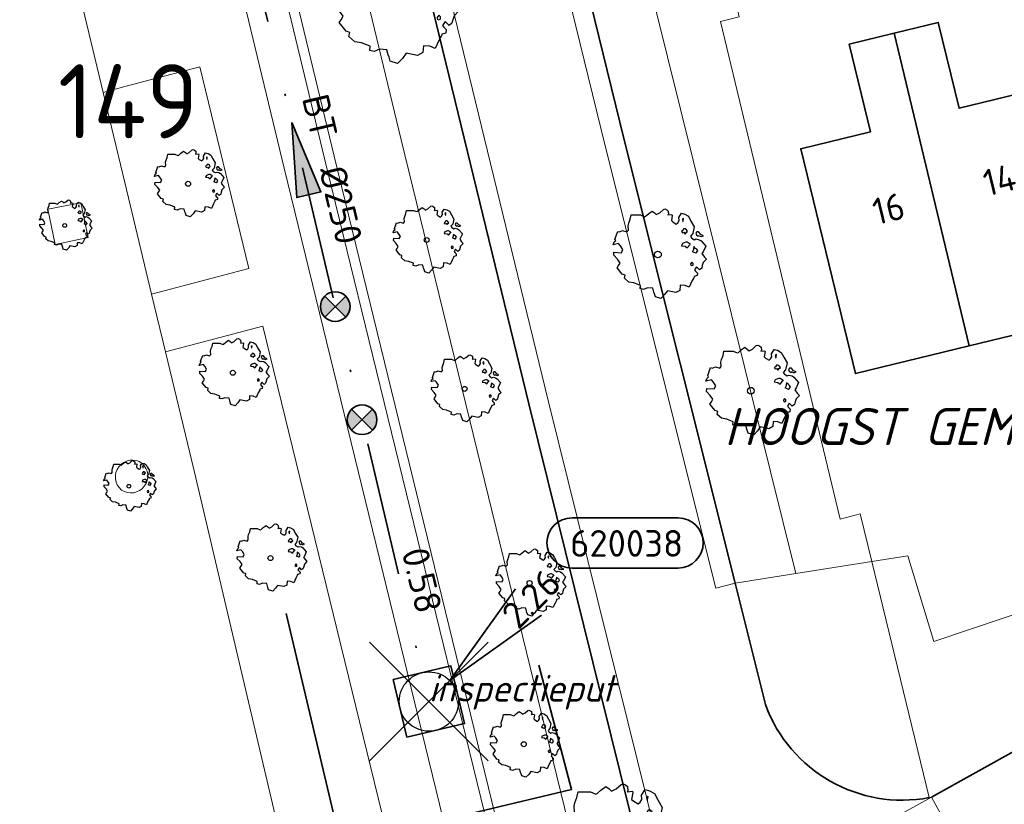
# Model space of a CAD drawing. Header units: metres. Extents: x 152391 to 157968, y 462336 to 467280.
# Tile 675 of 736: x 156995 to 157044, y 464391 to 464431. Entities that reach past the tile are written whole.
import ezdxf
from ezdxf.enums import TextEntityAlignment as Align

# ---------------------------------------------------------------- set-up
doc = ezdxf.new("R2010")
doc.units = ezdxf.units.M
doc.header["$LTSCALE"] = 0.75
doc.header["$PDMODE"] = 3
doc.header["$PDSIZE"] = 3
doc.linetypes.add('RI-VWA_BETON', pattern=[19, 9, -5, 0, -5])
doc.layers.get('0').update_dxf_attribs({"lineweight": 25})
doc.layers.get('defpoints').update_dxf_attribs({"lineweight": 25})
for name, color, linetype, lineweight in [('B-GV-GR-BOOM-S', 252, 'Continuous', 25), ('B-WE-GK-BESCHOEIING-G', 251, 'GK-BESCHOEIING', 35), ('B-WE-GR-BEPLANTING_CULTUUR_BODEMBEDEKKER-GV', 251, 'Continuous', 18), ('B-WE-GR-GROENVOORZIENING-GV', 251, 'Continuous', 18), ('B-WE-OG-BEBOUWING-GV', 6, 'Continuous', 35), ('B-WE-OG-BEBOUWING-T18', 1, 'Continuous', 18), ('B-WE-OG-TERREIN_CULTUURSCHEIDING-GV', 251, 'Continuous', 18), ('B-WE-OG-WATER_SLOOT-GV', 251, 'Continuous', 18), ('B-WE-VH-VERHARDING_ASFALT-GV', 251, 'Continuous', 18), ('B-WE-VH-VERHARDING_TEGEL-GV', 251, 'Continuous', 18), ('N-OI-RI-T50', 130, 'Continuous', 50), ('N-OI-RI-VWA_PUTNUMMER-S @ 0.75', 36, 'Continuous', 35), ('N-OI-RI-VWA_RIOOLPUT_INSPECTIEPUT-S', 36, 'Continuous', 35), ('N-OI-RI-VWA_STROOMRICHTING-S @ 0.75', 36, 'Continuous', 35), ('N-OI-RI-VWA_TRANSPORTLEIDING_BETON_250-G', 36, 'RI-VWA_BETON', 35), ('N-OI-WH-T25', 2, 'Continuous', 25), ('N-RO-KG-GRENS_WERK-G', 7, 'XX-WERKGRENS', 35)]:
    doc.layers.add(name, color=color, linetype=linetype, lineweight=lineweight)
doc.layers.add('inspectieput', color=7, linetype='Continuous', plot=False)
doc.layers.add('N-OI-RI-VRIJVERVAL_HULPSTUK-S', color=210, linetype='Continuous', lineweight=35, plot=False)
doc.styles.add('NLCS-ISO', font='isocpeur.ttf')
doc.styles.add('NLCS-ISO-M500-T18_CURSIEF', font='NLCS-ISO.ttf', dxfattribs={"oblique": 15, "height": 0.9})
doc.styles.add('NLCS-ISO-M750-T18', font='NLCS-ISO.ttf', dxfattribs={"height": 1.35})
doc.styles.add('NLCS-ISO-M750-T18_CURSIEF', font='NLCS-ISO.ttf', dxfattribs={"oblique": 15, "height": 1.35})
doc.styles.add('NLCS-ISO-M750-T50', font='NLCS-ISO.ttf', dxfattribs={"height": 3.75})
doc.linetypes.add('GK-BESCHOEIING', pattern='A,30,-5,[1,NLCS.SHX,S=1,R=0,X=0,Y=0],-5', length=40)
doc.linetypes.add('XX-WERKGRENS', pattern='A,0,[137,NLCS.SHX,S=0.1,R=0,X=-1.1,Y=-1.35],-6', length=6)

# ---------------------------------------------------------------- blocks, each defined once
blk = doc.blocks.new('B-SRI-PUT_VWA-SO')
at = {"flags": 128}
blk.add_lwpolyline([(-2, 2), (2, 2), (2, -2), (-2, -2)], close=True, dxfattribs=at)
at = {"lineweight": -3, "flags": 128}
blk.add_lwpolyline([(2, -2), (2, 2), (-2, 2), (-2, -2)], close=True, dxfattribs=at)
at = {"lineweight": -3}
blk.add_circle((0, 0), 2, dxfattribs=at)
blk = doc.blocks.new('*U178')
for q in [(5.834, 7.601), (7.601, 5.834)]:
    blk.add_line((1.414, 1.414), q)
blk.add_lwpolyline([(16.81, 12.391), (9.652, 12.391, 1), (9.652, 9.007), (16.81, 9.007, 1)], format="xyb", close=True)
at = {"ltscale": 0.1, "style": 'NLCS-ISO'}
blk.add_attdef('PUTHGT', text='', height=1.8, rotation=45, dxfattribs=at).set_placement((5.388, 5.428), align=Align.MIDDLE_LEFT)
blk.add_attdef('PUTNR', text='', height=1.8, dxfattribs=at).set_placement((13.333, 10.667), align=Align.MIDDLE_CENTER)
blk = doc.blocks.new('*U29')
at = {"ltscale": 0.1}
blk.add_hatch(color=256, dxfattribs=at).paths.add_polyline_path([(-2.5, 0), (2.5, -0.833), (2.5, 0.833)])
at = {"ltscale": 0.1, "flags": 128}
blk.add_lwpolyline([(-2.5, 0), (2.5, -0.833), (2.5, 0.833)], close=True, dxfattribs=at)
at = {"ltscale": 0.1, "style": 'NLCS-ISO'}
for tag, p in [('MAT', (-1, 0.5)), ('BOBL', (-28.289, 0))]:
    blk.add_attdef(tag, text='', height=1.8, dxfattribs=at).set_placement(p, align=Align.BOTTOM_RIGHT)
for tag, p in [('DIA', (1, 0.5)), ('BOBR', (27.343, -0.011))]:
    blk.add_attdef(tag, text='', height=1.8, dxfattribs=at).set_placement(p, align=Align.BOTTOM_LEFT)
at = {"layer": 'defpoints', "ltscale": 0.1, "style": 'NLCS-ISO', "flags": 1}
blk.add_attdef('JVA', text='', height=1.8, dxfattribs=at).set_placement((0, -1), align=Align.TOP_CENTER)
blk = doc.blocks.new('SRI-HULP')
h = blk.add_hatch(color=256)
h.dxf.hatch_style = 1
h.paths.add_polyline_path([(-0.707, 0.707, 0.198912), (-1, 0, 0.198912), (-0.707, -0.707), (0, 0)])
h = blk.add_hatch(color=256)
h.dxf.hatch_style = 1
h.paths.add_polyline_path([(1, 0, 0.198912), (0.707, 0.707), (0, 0), (0.707, -0.707, 0.198912)])
for p, q in [((-0.707, 0.707), (0.707, -0.707)), ((-0.707, -0.707), (0.707, 0.707))]:
    blk.add_line(p, q)
blk.add_circle((0, 0), 1)
blk = doc.blocks.new('ACMAP_ANN_TEMPLATE_type knoop')
at = {"layer": 'defpoints', "style": 'NLCS-ISO-M750-T18_CURSIEF', "oblique": 15}
blk.add_attdef('type_knoop', (0, 0), '', height=1.35, dxfattribs=at)
blk = doc.blocks.new('SGR-BOOM_21_30')
at = {"linetype": 'Continuous'}
for p, q in [((-1.051, 1.335), (-1.016, 1.499)), ((-1.016, 1.499), (-0.668, 1.499)), ((-0.668, 1.499), (-0.516, 1.433)), ((-0.47, 1.45), (-0.365, 1.548)), ((-0.365, 1.548), (-0.226, 1.647)), ((-0.226, 1.647), (-0.133, 1.581)), ((-0.133, 1.581), (-0.063, 1.515)), ((-0.063, 1.515), (0.065, 1.581)), ((0.065, 1.581), (0.205, 1.712)), ((0.205, 1.712), (0.263, 1.729)), ((0.263, 1.729), (0.333, 1.696)), ((0.333, 1.696), (0.391, 1.647)), ((0.402, 1.532), (0.379, 1.499)), ((0.379, 1.499), (0.53, 1.515)), ((0.391, 1.647), (0.402, 1.532)), ((0.53, 1.515), (0.542, 1.483)), ((0.786, 1.4), (0.891, 1.565)), ((0.891, 1.565), (1.019, 1.532)), ((1.019, 1.532), (1.158, 1.45)), ((-1.133, 1.088), (-1.109, 1.187)), ((-1.121, 0.924), (-1.133, 1.088)), ((-1.109, 1.187), (-1.051, 1.335)), ((-0.516, 1.433), (-0.47, 1.45)), ((0.542, 1.483), (0.507, 1.285)), ((0.507, 1.285), (0.565, 1.236)), ((0.565, 1.236), (0.693, 1.154)), ((0.693, 1.154), (0.751, 1.203)), ((0.751, 1.203), (0.798, 1.285)), ((0.798, 1.285), (0.786, 1.4)), ((0.972, 1.368), (0.926, 1.335)), ((0.926, 1.335), (0.949, 1.253)), ((0.949, 1.253), (0.961, 1.236)), ((0.961, 1.269), (0.972, 1.368)), ((1.158, 1.45), (1.251, 1.269)), ((1.251, 1.269), (1.379, 1.055)), ((1.379, 1.055), (1.321, 0.793)), ((-1.656, 0.48), (-1.598, 0.53)), ((-1.633, 0.579), (-1.528, 0.875)), ((-1.598, 0.53), (-1.633, 0.579)), ((-1.528, 0.875), (-1.458, 0.858)), ((-1.458, 0.858), (-1.342, 0.908)), ((-1.342, 0.908), (-1.179, 0.858)), ((-1.179, 0.858), (-1.121, 0.924)), ((0.937, 0.908), (0.891, 0.875)), ((0.891, 0.875), (0.926, 0.825)), ((0.926, 0.825), (0.984, 0.842)), ((0.972, 0.973), (0.937, 0.908)), ((1.03, 0.973), (0.972, 0.973)), ((0.984, 0.842), (1.03, 0.776)), ((1.077, 0.94), (1.03, 0.973)), ((1.03, 0.776), (1.077, 0.842)), ((1.124, 0.875), (1.077, 0.94)), ((1.077, 0.842), (1.124, 0.875)), ((1.321, 0.793), (1.228, 0.694)), ((1.228, 0.694), (1.275, 0.628)), ((1.275, 0.628), (1.379, 0.563)), ((1.379, 0.563), (1.438, 0.595)), ((1.472, 0.858), (1.438, 0.809)), ((1.438, 0.809), (1.461, 0.743)), ((1.438, 0.595), (1.565, 0.563)), ((1.461, 0.743), (1.531, 0.694)), ((1.542, 0.858), (1.472, 0.858)), ((1.531, 0.727), (1.635, 0.678)), ((1.531, 0.694), (1.542, 0.727)), ((1.624, 0.76), (1.542, 0.858)), ((1.565, 0.563), (1.635, 0.513)), ((1.728, 0.71), (1.624, 0.76)), ((1.635, 0.678), (1.728, 0.71)), ((1.635, 0.513), (1.81, 0.316)), ((-1.703, 0.365), (-1.656, 0.48)), ((-1.493, 0.415), (-1.703, 0.365)), ((-1.679, -0.029), (-1.668, 0.086)), ((-1.668, 0.086), (-1.389, 0.07)), ((-1.423, 0.333), (-1.493, 0.415)), ((-1.33, 0.185), (-1.423, 0.333)), ((-1.389, 0.07), (-1.33, 0.185)), ((0.926, 0.415), (0.891, 0.333)), ((0.891, 0.333), (1.03, 0.316)), ((1.054, 0.464), (0.926, 0.415)), ((1.03, 0.316), (1.112, 0.251)), ((1.112, 0.464), (1.054, 0.464)), ((1.217, 0.398), (1.112, 0.464)), ((1.112, 0.251), (1.205, 0.365)), ((1.205, 0.365), (1.24, 0.415)), ((1.344, 0.185), (1.31, 0.103)), ((1.434, 0.049), (1.31, 0.103)), ((1.356, 0.3), (1.344, 0.234)), ((1.344, 0.234), (1.344, 0.185)), ((1.426, 0.234), (1.356, 0.3)), ((1.472, 0.201), (1.426, 0.234)), ((1.434, 0.049), (1.507, 0.136)), ((1.507, 0.136), (1.472, 0.201)), ((1.717, 0.103), (1.67, 0.037)), ((1.67, 0.037), (1.763, -0.094)), ((1.81, 0.316), (1.717, 0.103)), ((-1.54, -0.177), (-1.679, -0.029)), ((-1.551, -0.505), (-1.493, -0.423)), ((-1.435, -0.324), (-1.54, -0.177)), ((-1.493, -0.423), (-1.435, -0.324)), ((1.286, -0.292), (1.24, -0.357)), ((1.24, -0.357), (1.251, -0.423)), ((1.263, -0.423), (1.333, -0.407)), ((1.333, -0.341), (1.286, -0.292)), ((1.333, -0.407), (1.333, -0.341)), ((1.461, -0.472), (1.391, -0.587)), ((1.577, -0.587), (1.461, -0.472)), ((1.682, -0.423), (1.658, -0.522)), ((1.717, -0.308), (1.682, -0.423)), ((1.845, -0.177), (1.717, -0.308)), ((1.763, -0.094), (1.845, -0.177)), ((-1.354, -0.752), (-1.551, -0.505)), ((-1.249, -0.784), (-1.354, -0.752)), ((-1.272, -0.899), (-1.249, -0.784)), ((-1.109, -1.047), (-1.272, -0.899)), ((1.356, -0.883), (1.286, -1.014)), ((1.368, -0.834), (1.356, -0.883)), ((1.484, -0.801), (1.368, -0.834)), ((1.391, -0.587), (1.426, -0.637)), ((1.426, -0.637), (1.496, -0.702)), ((1.496, -0.702), (1.484, -0.801)), ((1.658, -0.522), (1.577, -0.587)), ((-0.912, -1.08), (-1.109, -1.047)), ((-0.668, -1.179), (-0.912, -1.08)), ((-0.679, -1.294), (-0.668, -1.179)), ((-0.551, -1.326), (-0.679, -1.294)), ((-0.4, -1.261), (-0.551, -1.326)), ((-0.191, -1.277), (-0.4, -1.261)), ((-0.156, -1.425), (-0.191, -1.277)), ((-0.133, -1.491), (-0.156, -1.425)), ((-0.098, -1.606), (-0.133, -1.491)), ((0.356, -1.376), (0.251, -1.524)), ((0.682, -1.441), (0.356, -1.376)), ((0.833, -1.359), (0.682, -1.441)), ((0.844, -1.162), (0.833, -1.359)), ((1.03, -1.179), (0.844, -1.162)), ((1.182, -1.244), (1.03, -1.179)), ((1.286, -1.014), (1.182, -1.244)), ((0.112, -1.671), (-0.098, -1.606)), ((0.251, -1.524), (0.112, -1.671))]:
    blk.add_line(p, q, dxfattribs=at)
blk.add_circle((0, 0), 0.126, dxfattribs=at)
blk = doc.blocks.new('SGR-BOOM_31_50')
at = {"linetype": 'Continuous'}
for p, q in [((-1.402, 1.78), (-1.355, 1.999)), ((-1.355, 1.999), (-0.89, 1.999)), ((-0.89, 1.999), (-0.688, 1.911)), ((-0.626, 1.933), (-0.487, 2.064)), ((-0.487, 2.064), (-0.301, 2.196)), ((-0.301, 2.196), (-0.177, 2.108)), ((-0.177, 2.108), (-0.084, 2.02)), ((-0.084, 2.02), (0.087, 2.108)), ((0.087, 2.108), (0.273, 2.283)), ((0.273, 2.283), (0.351, 2.305)), ((0.351, 2.305), (0.444, 2.261)), ((0.444, 2.261), (0.521, 2.196)), ((0.537, 2.042), (0.506, 1.999)), ((0.506, 1.999), (0.707, 2.02)), ((0.521, 2.196), (0.537, 2.042)), ((0.707, 2.02), (0.723, 1.977)), ((1.048, 1.867), (1.188, 2.086)), ((1.188, 2.086), (1.358, 2.042)), ((1.358, 2.042), (1.545, 1.933)), ((-1.51, 1.451), (-1.479, 1.582)), ((-1.479, 1.582), (-1.402, 1.78)), ((-0.688, 1.911), (-0.626, 1.933)), ((0.723, 1.977), (0.676, 1.714)), ((0.676, 1.714), (0.754, 1.648)), ((0.754, 1.648), (0.924, 1.539)), ((0.924, 1.539), (1.002, 1.604)), ((1.002, 1.604), (1.064, 1.714)), ((1.064, 1.714), (1.048, 1.867)), ((1.296, 1.823), (1.234, 1.78)), ((1.234, 1.78), (1.265, 1.67)), ((1.265, 1.67), (1.281, 1.648)), ((1.281, 1.692), (1.296, 1.823)), ((1.545, 1.933), (1.669, 1.692)), ((1.669, 1.692), (1.839, 1.407)), ((-2.177, 0.772), (-2.038, 1.166)), ((-2.038, 1.166), (-1.944, 1.144)), ((-1.944, 1.144), (-1.789, 1.21)), ((-1.789, 1.21), (-1.572, 1.144)), ((-1.572, 1.144), (-1.495, 1.232)), ((-1.495, 1.232), (-1.51, 1.451)), ((1.25, 1.21), (1.188, 1.166)), ((1.188, 1.166), (1.234, 1.101)), ((1.234, 1.101), (1.312, 1.122)), ((1.296, 1.298), (1.25, 1.21)), ((1.374, 1.298), (1.296, 1.298)), ((1.312, 1.122), (1.374, 1.035)), ((1.436, 1.254), (1.374, 1.298)), ((1.374, 1.035), (1.436, 1.122)), ((1.498, 1.166), (1.436, 1.254)), ((1.436, 1.122), (1.498, 1.166)), ((1.762, 1.057), (1.638, 0.925)), ((1.839, 1.407), (1.762, 1.057)), ((1.963, 1.144), (1.917, 1.079)), ((1.917, 1.079), (1.948, 0.991)), ((2.056, 1.144), (1.963, 1.144)), ((2.165, 1.013), (2.056, 1.144)), ((2.304, 0.947), (2.165, 1.013)), ((-2.27, 0.487), (-2.208, 0.641)), ((-1.991, 0.553), (-2.27, 0.487)), ((-2.208, 0.641), (-2.131, 0.706)), ((-2.131, 0.706), (-2.177, 0.772)), ((-1.898, 0.444), (-1.991, 0.553)), ((1.234, 0.553), (1.188, 0.444)), ((1.405, 0.619), (1.234, 0.553)), ((1.483, 0.619), (1.405, 0.619)), ((1.622, 0.531), (1.483, 0.619)), ((1.607, 0.487), (1.653, 0.553)), ((1.638, 0.925), (1.7, 0.838)), ((1.7, 0.838), (1.839, 0.75)), ((1.839, 0.75), (1.917, 0.794)), ((1.917, 0.794), (2.087, 0.75)), ((1.948, 0.991), (2.041, 0.925)), ((2.041, 0.969), (2.18, 0.903)), ((2.041, 0.925), (2.056, 0.969)), ((2.087, 0.75), (2.18, 0.684)), ((2.18, 0.903), (2.304, 0.947)), ((2.18, 0.684), (2.413, 0.422)), ((-2.239, -0.038), (-2.224, 0.115)), ((-2.224, 0.115), (-1.851, 0.093)), ((-1.774, 0.246), (-1.898, 0.444)), ((-1.851, 0.093), (-1.774, 0.246)), ((1.188, 0.444), (1.374, 0.422)), ((1.374, 0.422), (1.483, 0.334)), ((1.483, 0.334), (1.607, 0.487)), ((1.793, 0.246), (1.746, 0.137)), ((1.911, 0.065), (1.746, 0.137)), ((1.808, 0.4), (1.793, 0.312)), ((1.793, 0.312), (1.793, 0.246)), ((1.901, 0.312), (1.808, 0.4)), ((1.963, 0.268), (1.901, 0.312)), ((1.911, 0.065), (2.01, 0.181)), ((2.01, 0.181), (1.963, 0.268)), ((2.289, 0.137), (2.227, 0.049)), ((2.227, 0.049), (2.351, -0.126)), ((2.413, 0.422), (2.289, 0.137)), ((-2.053, -0.235), (-2.239, -0.038)), ((-1.913, -0.433), (-2.053, -0.235)), ((-1.991, -0.564), (-1.913, -0.433)), ((1.715, -0.389), (1.653, -0.476)), ((1.653, -0.476), (1.669, -0.564)), ((1.777, -0.454), (1.715, -0.389)), ((1.777, -0.542), (1.777, -0.454)), ((2.289, -0.411), (2.242, -0.564)), ((2.459, -0.235), (2.289, -0.411)), ((2.351, -0.126), (2.459, -0.235)), ((-2.069, -0.673), (-1.991, -0.564)), ((-1.805, -1.002), (-2.069, -0.673)), ((1.684, -0.564), (1.777, -0.542)), ((1.948, -0.63), (1.855, -0.783)), ((1.855, -0.783), (1.901, -0.849)), ((1.901, -0.849), (1.994, -0.936)), ((2.103, -0.783), (1.948, -0.63)), ((1.994, -0.936), (1.979, -1.068)), ((2.211, -0.695), (2.103, -0.783)), ((2.242, -0.564), (2.211, -0.695)), ((-1.665, -1.046), (-1.805, -1.002)), ((-1.696, -1.199), (-1.665, -1.046)), ((-1.479, -1.396), (-1.696, -1.199)), ((-1.216, -1.44), (-1.479, -1.396)), ((-0.89, -1.571), (-1.216, -1.44)), ((1.715, -1.352), (1.576, -1.659)), ((1.808, -1.177), (1.715, -1.352)), ((1.824, -1.112), (1.808, -1.177)), ((1.979, -1.068), (1.824, -1.112)), ((-0.906, -1.725), (-0.89, -1.571)), ((-0.735, -1.769), (-0.906, -1.725)), ((-0.533, -1.681), (-0.735, -1.769)), ((-0.254, -1.703), (-0.533, -1.681)), ((-0.208, -1.9), (-0.254, -1.703)), ((-0.177, -1.988), (-0.208, -1.9)), ((-0.13, -2.141), (-0.177, -1.988)), ((0.475, -1.834), (0.335, -2.031)), ((0.909, -1.922), (0.475, -1.834)), ((1.11, -1.812), (0.909, -1.922)), ((1.126, -1.55), (1.11, -1.812)), ((1.374, -1.571), (1.126, -1.55)), ((1.576, -1.659), (1.374, -1.571)), ((0.149, -2.229), (-0.13, -2.141)), ((0.335, -2.031), (0.149, -2.229))]:
    blk.add_line(p, q, dxfattribs=at)
blk.add_circle((0, 0), 0.169, dxfattribs=at)
blk = doc.blocks.new('SGR-BOOM_50_100')
at = {"linetype": 'Continuous'}
for p, q in [((0.116, 2.811), (0.364, 3.044)), ((0.364, 3.044), (0.467, 3.074)), ((0.467, 3.074), (0.591, 3.015)), ((0.591, 3.015), (0.695, 2.928)), ((-1.869, 2.373), (-1.807, 2.665)), ((-1.807, 2.665), (-1.187, 2.665)), ((-1.187, 2.665), (-0.918, 2.548)), ((-0.918, 2.548), (-0.835, 2.577)), ((-0.835, 2.577), (-0.649, 2.752)), ((-0.649, 2.752), (-0.401, 2.928)), ((-0.401, 2.928), (-0.236, 2.811)), ((-0.236, 2.811), (-0.112, 2.694)), ((-0.112, 2.694), (0.116, 2.811)), ((0.715, 2.723), (0.674, 2.665)), ((0.674, 2.665), (0.943, 2.694)), ((0.695, 2.928), (0.715, 2.723)), ((0.964, 2.636), (0.902, 2.285)), ((0.943, 2.694), (0.964, 2.636)), ((1.398, 2.49), (1.584, 2.782)), ((1.584, 2.782), (1.811, 2.723)), ((1.811, 2.723), (2.059, 2.577)), ((2.059, 2.577), (2.225, 2.256)), ((-2.014, 1.935), (-1.972, 2.11)), ((-1.972, 2.11), (-1.869, 2.373)), ((0.902, 2.285), (1.005, 2.198)), ((1.005, 2.198), (1.232, 2.052)), ((1.232, 2.052), (1.336, 2.139)), ((1.336, 2.139), (1.418, 2.285)), ((1.418, 2.285), (1.398, 2.49)), ((1.729, 2.431), (1.646, 2.373)), ((1.646, 2.373), (1.687, 2.227)), ((1.687, 2.227), (1.708, 2.198)), ((1.708, 2.256), (1.729, 2.431)), ((2.225, 2.256), (2.452, 1.876)), ((-2.903, 1.029), (-2.717, 1.555)), ((-2.717, 1.555), (-2.593, 1.526)), ((-2.593, 1.526), (-2.386, 1.613)), ((-2.386, 1.613), (-2.096, 1.526)), ((-2.096, 1.526), (-1.993, 1.643)), ((-1.993, 1.643), (-2.014, 1.935)), ((1.667, 1.613), (1.584, 1.555)), ((1.584, 1.555), (1.646, 1.467)), ((1.646, 1.467), (1.749, 1.497)), ((1.729, 1.73), (1.667, 1.613)), ((1.832, 1.73), (1.729, 1.73)), ((1.749, 1.497), (1.832, 1.38)), ((1.915, 1.672), (1.832, 1.73)), ((1.832, 1.38), (1.915, 1.497)), ((1.997, 1.555), (1.915, 1.672)), ((1.915, 1.497), (1.997, 1.555)), ((2.452, 1.876), (2.349, 1.409)), ((2.618, 1.526), (2.556, 1.438)), ((2.742, 1.526), (2.618, 1.526)), ((2.886, 1.351), (2.742, 1.526)), ((-2.841, 0.942), (-2.903, 1.029)), ((2.349, 1.409), (2.183, 1.234)), ((2.183, 1.234), (2.266, 1.117)), ((2.266, 1.117), (2.452, 1)), ((2.452, 1), (2.556, 1.059)), ((2.556, 1.438), (2.597, 1.321)), ((2.556, 1.059), (2.783, 1)), ((2.597, 1.321), (2.721, 1.234)), ((2.721, 1.292), (2.907, 1.205)), ((2.721, 1.234), (2.742, 1.292)), ((2.783, 1), (2.907, 0.913)), ((3.072, 1.263), (2.886, 1.351)), ((2.907, 1.205), (3.072, 1.263)), ((-3.027, 0.65), (-2.944, 0.854)), ((-2.655, 0.737), (-3.027, 0.65)), ((-2.944, 0.854), (-2.841, 0.942)), ((-2.531, 0.591), (-2.655, 0.737)), ((-2.365, 0.329), (-2.531, 0.591)), ((1.646, 0.737), (1.584, 0.591)), ((1.584, 0.591), (1.832, 0.562)), ((1.873, 0.825), (1.646, 0.737)), ((1.832, 0.562), (1.977, 0.445)), ((1.977, 0.825), (1.873, 0.825)), ((2.163, 0.708), (1.977, 0.825)), ((1.977, 0.445), (2.142, 0.65)), ((2.142, 0.65), (2.204, 0.737)), ((2.411, 0.533), (2.39, 0.416)), ((2.535, 0.416), (2.411, 0.533)), ((2.907, 0.913), (3.217, 0.562)), ((3.217, 0.562), (3.052, 0.183)), ((-2.985, -0.051), (-2.965, 0.153)), ((-2.965, 0.153), (-2.469, 0.124)), ((-2.469, 0.124), (-2.365, 0.329)), ((2.39, 0.329), (2.328, 0.183)), ((2.549, 0.087), (2.328, 0.183)), ((2.39, 0.416), (2.39, 0.329)), ((2.618, 0.358), (2.535, 0.416)), ((2.549, 0.087), (2.68, 0.241)), ((2.68, 0.241), (2.618, 0.358)), ((3.052, 0.183), (2.969, 0.066)), ((2.969, 0.066), (3.135, -0.168)), ((-2.737, -0.314), (-2.985, -0.051)), ((-2.551, -0.577), (-2.737, -0.314)), ((3.279, -0.314), (3.052, -0.548)), ((3.135, -0.168), (3.279, -0.314)), ((-2.758, -0.898), (-2.655, -0.752)), ((-2.407, -1.336), (-2.758, -0.898)), ((-2.655, -0.752), (-2.551, -0.577)), ((2.287, -0.518), (2.204, -0.635)), ((2.204, -0.635), (2.225, -0.752)), ((2.245, -0.752), (2.37, -0.723)), ((2.37, -0.606), (2.287, -0.518)), ((2.37, -0.723), (2.37, -0.606)), ((2.597, -0.84), (2.473, -1.044)), ((2.804, -1.044), (2.597, -0.84)), ((2.948, -0.927), (2.804, -1.044)), ((2.99, -0.752), (2.948, -0.927)), ((3.052, -0.548), (2.99, -0.752)), ((-2.22, -1.394), (-2.407, -1.336)), ((-2.262, -1.599), (-2.22, -1.394)), ((2.432, -1.482), (2.411, -1.57)), ((2.638, -1.424), (2.432, -1.482)), ((2.473, -1.044), (2.535, -1.132)), ((2.535, -1.132), (2.659, -1.248)), ((2.659, -1.248), (2.638, -1.424)), ((-1.972, -1.862), (-2.262, -1.599)), ((-1.621, -1.92), (-1.972, -1.862)), ((-1.187, -2.095), (-1.621, -1.92)), ((2.287, -1.803), (2.101, -2.212)), ((2.411, -1.57), (2.287, -1.803)), ((-1.207, -2.3), (-1.187, -2.095)), ((-0.98, -2.358), (-1.207, -2.3)), ((-0.711, -2.241), (-0.98, -2.358)), ((-0.339, -2.271), (-0.711, -2.241)), ((-0.277, -2.533), (-0.339, -2.271)), ((0.633, -2.446), (0.447, -2.709)), ((1.212, -2.563), (0.633, -2.446)), ((1.48, -2.417), (1.212, -2.563)), ((1.501, -2.066), (1.48, -2.417)), ((1.832, -2.095), (1.501, -2.066)), ((2.101, -2.212), (1.832, -2.095)), ((-0.236, -2.65), (-0.277, -2.533)), ((-0.174, -2.855), (-0.236, -2.65)), ((0.199, -2.971), (-0.174, -2.855)), ((0.447, -2.709), (0.199, -2.971))]:
    blk.add_line(p, q, dxfattribs=at)
blk.add_circle((0, 0), 0.225, dxfattribs=at)
blk = doc.blocks.new('SGR-BOOM_0_20')
at = {"linetype": 'Continuous'}
for p, q in [((-0.832, 0.89), (-0.788, 1.001)), ((-0.788, 1.001), (-0.762, 1.124)), ((-0.762, 1.124), (-0.501, 1.124)), ((-0.501, 1.124), (-0.387, 1.075)), ((-0.387, 1.075), (-0.352, 1.087)), ((-0.352, 1.087), (-0.274, 1.161)), ((-0.274, 1.161), (-0.169, 1.235)), ((-0.169, 1.235), (-0.099, 1.186)), ((-0.099, 1.186), (-0.047, 1.137)), ((-0.047, 1.137), (0.049, 1.186)), ((0.049, 1.186), (0.154, 1.284)), ((0.154, 1.284), (0.197, 1.297)), ((0.197, 1.297), (0.25, 1.272)), ((0.25, 1.272), (0.293, 1.235)), ((0.302, 1.149), (0.284, 1.124)), ((0.284, 1.124), (0.398, 1.137)), ((0.293, 1.235), (0.302, 1.149)), ((0.407, 1.112), (0.38, 0.964)), ((0.398, 1.137), (0.407, 1.112)), ((0.59, 1.05), (0.668, 1.173)), ((0.598, 0.964), (0.59, 1.05)), ((0.668, 1.173), (0.764, 1.149)), ((0.729, 1.026), (0.694, 1.001)), ((0.694, 1.001), (0.712, 0.939)), ((0.721, 0.952), (0.729, 1.026)), ((0.764, 1.149), (0.869, 1.087)), ((0.869, 1.087), (0.939, 0.952)), ((-1.225, 0.434), (-1.146, 0.656)), ((-1.146, 0.656), (-1.094, 0.644)), ((-1.094, 0.644), (-1.007, 0.681)), ((-1.007, 0.681), (-0.884, 0.644)), ((-0.884, 0.644), (-0.841, 0.693)), ((-0.85, 0.816), (-0.832, 0.89)), ((-0.841, 0.693), (-0.85, 0.816)), ((0.38, 0.964), (0.424, 0.927)), ((0.424, 0.927), (0.52, 0.865)), ((0.52, 0.865), (0.564, 0.902)), ((0.564, 0.902), (0.598, 0.964)), ((0.703, 0.681), (0.668, 0.656)), ((0.668, 0.656), (0.694, 0.619)), ((0.694, 0.619), (0.738, 0.631)), ((0.729, 0.73), (0.703, 0.681)), ((0.712, 0.939), (0.721, 0.927)), ((0.773, 0.73), (0.729, 0.73)), ((0.738, 0.631), (0.773, 0.582)), ((0.808, 0.705), (0.773, 0.73)), ((0.773, 0.582), (0.808, 0.631)), ((0.843, 0.656), (0.808, 0.705)), ((0.808, 0.631), (0.843, 0.656)), ((0.991, 0.594), (0.921, 0.521)), ((0.921, 0.521), (0.956, 0.471)), ((0.939, 0.952), (1.035, 0.792)), ((1.035, 0.792), (0.991, 0.594)), ((1.104, 0.644), (1.078, 0.607)), ((1.078, 0.607), (1.096, 0.557)), ((1.096, 0.557), (1.148, 0.521)), ((1.157, 0.644), (1.104, 0.644)), ((1.148, 0.545), (1.226, 0.508)), ((1.148, 0.521), (1.157, 0.545)), ((1.218, 0.57), (1.157, 0.644)), ((1.296, 0.533), (1.218, 0.57)), ((1.226, 0.508), (1.296, 0.533)), ((-1.277, 0.274), (-1.242, 0.36)), ((-1.12, 0.311), (-1.277, 0.274)), ((-1.259, -0.022), (-1.251, 0.065)), ((-1.251, 0.065), (-1.041, 0.052)), ((-1.242, 0.36), (-1.198, 0.397)), ((-1.198, 0.397), (-1.225, 0.434)), ((-1.068, 0.249), (-1.12, 0.311)), ((-0.998, 0.139), (-1.068, 0.249)), ((-1.041, 0.052), (-0.998, 0.139)), ((0.694, 0.311), (0.668, 0.249)), ((0.668, 0.249), (0.773, 0.237)), ((0.79, 0.348), (0.694, 0.311)), ((0.773, 0.237), (0.834, 0.188)), ((0.834, 0.348), (0.79, 0.348)), ((0.912, 0.299), (0.834, 0.348)), ((0.834, 0.188), (0.904, 0.274)), ((0.904, 0.274), (0.93, 0.311)), ((0.956, 0.471), (1.035, 0.422)), ((1.008, 0.139), (0.982, 0.077)), ((1.075, 0.037), (0.982, 0.077)), ((1.017, 0.225), (1.008, 0.176)), ((1.008, 0.176), (1.008, 0.139)), ((1.069, 0.176), (1.017, 0.225)), ((1.035, 0.422), (1.078, 0.447)), ((1.104, 0.151), (1.069, 0.176)), ((1.075, 0.037), (1.13, 0.102)), ((1.078, 0.447), (1.174, 0.422)), ((1.13, 0.102), (1.104, 0.151)), ((1.174, 0.422), (1.226, 0.385)), ((1.226, 0.385), (1.357, 0.237)), ((1.287, 0.077), (1.253, 0.028)), ((1.253, 0.028), (1.322, -0.071)), ((1.357, 0.237), (1.287, 0.077)), ((-1.155, -0.132), (-1.259, -0.022)), ((-1.164, -0.379), (-1.12, -0.317)), ((-1.015, -0.564), (-1.164, -0.379)), ((-1.076, -0.243), (-1.155, -0.132)), ((-1.12, -0.317), (-1.076, -0.243)), ((0.965, -0.219), (0.93, -0.268)), ((0.93, -0.268), (0.939, -0.317)), ((0.947, -0.317), (1, -0.305)), ((1, -0.256), (0.965, -0.219)), ((1, -0.305), (1, -0.256)), ((1.096, -0.354), (1.043, -0.44)), ((1.043, -0.44), (1.069, -0.477)), ((1.069, -0.477), (1.122, -0.527)), ((1.183, -0.44), (1.096, -0.354)), ((1.244, -0.391), (1.183, -0.44)), ((1.261, -0.317), (1.244, -0.391)), ((1.287, -0.231), (1.261, -0.317)), ((1.383, -0.132), (1.287, -0.231)), ((1.322, -0.071), (1.383, -0.132)), ((-0.937, -0.588), (-1.015, -0.564)), ((-0.954, -0.675), (-0.937, -0.588)), ((-0.832, -0.785), (-0.954, -0.675)), ((-0.684, -0.81), (-0.832, -0.785)), ((-0.501, -0.884), (-0.684, -0.81)), ((-0.509, -0.97), (-0.501, -0.884)), ((-0.413, -0.995), (-0.509, -0.97)), ((-0.3, -0.946), (-0.413, -0.995)), ((-0.143, -0.958), (-0.3, -0.946)), ((-0.117, -1.069), (-0.143, -0.958)), ((0.633, -0.872), (0.625, -1.019)), ((0.773, -0.884), (0.633, -0.872)), ((0.886, -0.933), (0.773, -0.884)), ((0.965, -0.761), (0.886, -0.933)), ((1.017, -0.662), (0.965, -0.761)), ((1.026, -0.625), (1.017, -0.662)), ((1.113, -0.601), (1.026, -0.625)), ((1.122, -0.527), (1.113, -0.601)), ((-0.099, -1.118), (-0.117, -1.069)), ((-0.073, -1.204), (-0.099, -1.118)), ((0.084, -1.254), (-0.073, -1.204)), ((0.188, -1.143), (0.084, -1.254)), ((0.267, -1.032), (0.188, -1.143)), ((0.511, -1.081), (0.267, -1.032)), ((0.625, -1.019), (0.511, -1.081))]:
    blk.add_line(p, q, dxfattribs=at)
blk.add_circle((0, 0), 0.0948, dxfattribs=at)

msp = doc.modelspace()

# ---------------------------------------------------------------- linework, layer by layer
at = {"layer": 'B-WE-GK-BESCHOEIING-G'}
for points in [[(157030.868, 464402.135), (157025.257, 464424.568), (157015.423, 464464.671)], [(157007.79, 464462.907), (157012.942, 464441.983), (157020.448, 464411.146), (157025.975, 464388.815), (157026.202, 464388.039)], [(157030.868, 464402.135), (157032.403, 464395.998)], [(157052.011, 464397.557), (157040.797, 464391.31)]]:
    msp.add_lwpolyline(points, dxfattribs=at)
msp.add_lwpolyline([(157032.403, 464395.998, 0.366965), (157040.689, 464391.293)], format="xyb", dxfattribs=at)
at = {"layer": 'B-WE-GR-BEPLANTING_CULTUUR_BODEMBEDEKKER-GV'}
for points in [[(157006.277, 464418.048), (157003.787, 464428.25), (157000, 464427.251), (156998.903, 464426.963), (157000, 464422.399), (157001.356, 464416.75)], [(157010.666, 464377.433), (157017.409, 464380.449), (157014.2, 464385.7), (157013.936, 464386.671), (157006.989, 464415.132), (157002.057, 464413.832), (157003.502, 464407.814), (157009.077, 464384.172), (157009.949, 464380.472)]]:
    msp.add_lwpolyline(points, close=True, dxfattribs=at)
at = {"layer": 'B-WE-GR-GROENVOORZIENING-GV'}
msp.add_lwpolyline([(156998.145, 464419.616), (156997.783, 464421.381), (156996.113, 464421.061), (156996.48, 464419.274)], close=True, dxfattribs=at)
for points in [[(157000.869, 464408.2, 0.971454), (156999.832, 464406.85)], [(156999.832, 464406.85, 0.941368), (157000.869, 464408.2)]]:
    msp.add_lwpolyline(points, format="xyb", dxfattribs=at)
at = {"layer": 'B-WE-OG-BEBOUWING-GV'}
for points in [[(157038.912, 464429.954), (157042.714, 464414.143), (157048.553, 464415.566), (157045.745, 464427.022), (157042.2, 464426.158), (157041.142, 464430.498)], [(157042.714, 464414.143), (157038.912, 464429.954), (157036.64, 464429.401), (157037.719, 464424.973), (157034.185, 464424.112), (157036.243, 464415.665), (157036.956, 464412.74)]]:
    msp.add_lwpolyline(points, close=True, dxfattribs=at)
at = {"layer": 'B-WE-OG-TERREIN_CULTUURSCHEIDING-GV'}
for points in [[(157031.077, 464430.776), (157023.271, 464462.207), (157022.261, 464466.272), (157018.679, 464465.423), (157018.368, 464465.351), (157033.947, 464402.625), (157037.781, 464403.236), (157037.195, 464405.641), (157036.178, 464405.368), (157030.122, 464430.55)], [(157001.495, 464461.453), (157005.412, 464445.198), (157010.582, 464423.743), (157021.114, 464380.679), (157021.23, 464380.493), (157024.225, 464382.112), (157024.347, 464382.181), (157013.985, 464424.562), (157008.807, 464446.053), (157004.906, 464462.241), (157004.375, 464462.119)], [(157020.266, 464382.041), (157021.114, 464380.679), (157010.582, 464423.743), (157005.412, 464445.198), (157001.495, 464461.453), (157001.008, 464461.341), (157004.918, 464445.116), (157010.096, 464423.625)]]:
    msp.add_lwpolyline(points, close=True, dxfattribs=at)
at = {"layer": 'B-WE-OG-WATER_SLOOT-GV'}
for points in [[(156998.352, 464533.762), (156997.629, 464536.664), (156990.203, 464534.734), (156990.885, 464531.922), (156991.857, 464532.158), (156995.504, 464517.116), (156999.606, 464500.364), (157001.887, 464491.077), (157007.918, 464466.572), (157006.943, 464466.349), (157007.79, 464462.907), (157008.764, 464463.132), (157013.913, 464442.221), (157021.419, 464411.384), (157026.941, 464389.076)], [(157032.403, 464395.998), (157030.868, 464402.135), (157029.898, 464401.892), (157024.286, 464424.328), (157014.449, 464464.446), (157015.423, 464464.671), (157014.581, 464468.094), (157013.606, 464467.871), (157005.788, 464499.635), (156999.06, 464526.785), (156997.382, 464533.52), (156998.352, 464533.762)], [(157026.941, 464389.076), (157021.419, 464411.384), (157013.913, 464442.221), (157008.764, 464463.132), (157007.79, 464462.907), (157012.942, 464441.983), (157020.448, 464411.146), (157025.975, 464388.815), (157026.202, 464388.039)], [(157007.79, 464462.907), (157007.633, 464462.871), (157004.906, 464462.241), (157008.807, 464446.053), (157013.985, 464424.562), (157024.347, 464382.181)], [(157026.202, 464388.039), (157025.975, 464388.815), (157020.448, 464411.146), (157012.942, 464441.983), (157007.79, 464462.907)], [(157037.781, 464403.236), (157033.947, 464402.625), (157030.868, 464402.135), (157032.403, 464395.998)], [(157040.689, 464391.293), (157037.781, 464403.236)], [(156927.858, 464320.857), (156999.549, 464360.926), (157017.522, 464370.891), (157021.836, 464373.264), (157022.362, 464372.412), (157025.267, 464374.011), (157024.738, 464374.861), (157039.654, 464383.077), (157044.01, 464385.476), (157040.797, 464391.31), (157026.497, 464383.404), (157024.347, 464382.181), (157024.225, 464382.112), (157021.23, 464380.493), (157018.344, 464378.935), (157002.98, 464370.634), (157000, 464368.975), (156903.224, 464315.129)], [(157026.497, 464383.404), (157040.797, 464391.31), (157040.689, 464391.293)]]:
    msp.add_lwpolyline(points, dxfattribs=at)
for points in [[(157018.368, 464465.351), (157015.423, 464464.671), (157025.257, 464424.568), (157030.868, 464402.135), (157033.947, 464402.625)], [(157030.868, 464402.135), (157025.257, 464424.568), (157015.423, 464464.671), (157014.449, 464464.446), (157024.286, 464424.328), (157029.898, 464401.892)], [(157121.197, 464436.011), (157113.141, 464431.576), (157088.041, 464417.628), (157075.455, 464410.617), (157074.759, 464410.229), (157052.011, 464397.557), (157040.797, 464391.31), (157044.01, 464385.476), (157062.08, 464395.428), (157093.625, 464412.876), (157111.88, 464423.258), (157128.845, 464432.857), (157145.767, 464441.329), (157143.918, 464448.635), (157140.32, 464446.537)]]:
    msp.add_lwpolyline(points, close=True, dxfattribs=at)
for points in [[(157032.403, 464395.998, 0.366965), (157040.689, 464391.293)], [(157040.689, 464391.293, -0.366965), (157032.403, 464395.998)]]:
    msp.add_lwpolyline(points, format="xyb", dxfattribs=at)
at = {"layer": 'B-WE-VH-VERHARDING_ASFALT-GV'}
msp.add_lwpolyline([(157052.011, 464397.557), (157049.89, 464402.21), (157040.925, 464399.196), (157039.609, 464403.527), (157037.781, 464403.236), (157040.689, 464391.293), (157040.797, 464391.31)], close=True, dxfattribs=at)
at = {"layer": 'B-WE-VH-VERHARDING_TEGEL-GV'}
for points in [[(157020.266, 464382.041), (157010.096, 464423.625), (157004.918, 464445.116), (157001.008, 464461.341), (157001.495, 464461.453), (157004.375, 464462.119), (157003.644, 464465.32), (157000.344, 464464.567), (157000.124, 464464.517), (157000, 464465.027), (156997.092, 464476.927), (156996.949, 464477.512), (156996.156, 464478.721), (156995.899, 464479.054), (156995.481, 464479.525), (156994.859, 464480.094), (156994.343, 464480.467)], [(156992.659, 464433.092), (156997.146, 464434.275), (156998.903, 464426.963), (157000, 464427.251), (157003.787, 464428.25), (157006.277, 464418.048), (157001.356, 464416.75), (157002.057, 464413.832), (157006.989, 464415.132), (157013.936, 464386.671), (157014.2, 464385.7), (157017.409, 464380.449), (157018.484, 464381.048), (157018.251, 464381.441), (157008.055, 464423.13), (157002.876, 464444.624), (156998.469, 464462.912), (156997.962, 464464.522), (156997.93, 464464.65), (156995.091, 464476.267), (156994.894, 464476.737), (156994.69, 464477.127), (156994.444, 464477.502)], [(156994.444, 464477.502), (156994.69, 464477.127), (156994.894, 464476.737), (156995.091, 464476.267), (156997.93, 464464.65), (156997.962, 464464.522), (156998.469, 464462.912), (157002.876, 464444.624), (157008.055, 464423.13), (157018.251, 464381.441)]]:
    msp.add_lwpolyline(points, dxfattribs=at)
at = {"layer": 'inspectieput'}
msp.add_point((157015.38, 464396.15), dxfattribs=at)
at = {"layer": 'N-OI-RI-VWA_TRANSPORTLEIDING_BETON_250-G'}
msp.add_line((157002.37, 464451.07), (157015.38, 464396.15), dxfattribs=at)
at = {"layer": 'N-RO-KG-GRENS_WERK-G', "ltscale": 0.5, "flags": 128}
msp.add_lwpolyline([(157008.159, 464400.605), (157010.925, 464388.929), (157022.601, 464391.695), (157020.935, 464397.999)], dxfattribs=at)

# ---------------------------------------------------------------- block references
at = {"layer": 'B-GV-GR-BOOM-S', "transparency": 33554559}
for name, p in [('SGR-BOOM_50_100', (157013.599, 464431.387)), ('SGR-BOOM_21_30', (157003.198, 464422.338)), ('SGR-BOOM_0_20', (156996.96, 464420.231)), ('SGR-BOOM_21_30', (157015.268, 464419.495)), ('SGR-BOOM_31_50', (157026.967, 464418.761)), ('SGR-BOOM_21_30', (157005.466, 464412.78)), ('SGR-BOOM_31_50', (157031.66, 464411.873)), ('SGR-BOOM_21_30', (157017.191, 464411.965)), ('SGR-BOOM_0_20', (157000.207, 464407.04)), ('SGR-BOOM_21_30', (157007.368, 464403.405)), ('SGR-BOOM_21_30', (157020.475, 464402.144)), ('SGR-BOOM_21_30', (157020.177, 464393.993)), ('SGR-BOOM_50_100', (157024.734, 464388.92))]:
    msp.add_blockref(name, p, dxfattribs=at)
at = {"layer": 'defpoints'}
msp.add_blockref('ACMAP_ANN_TEMPLATE_type knoop', (157015.38, 464396.15), dxfattribs=at).add_auto_attribs({'type_knoop': 'inspectieput'})
at = {"layer": 'N-OI-RI-VRIJVERVAL_HULPSTUK-S', "xscale": 0.75, "yscale": 0.75, "zscale": 0.75}
for p in [(157010.641, 464416.125), (157012, 464410.406)]:
    msp.add_blockref('SRI-HULP', p, dxfattribs=at)
at = {"layer": 'N-OI-RI-VWA_PUTNUMMER-S @ 0.75', "xscale": 0.75, "yscale": 0.75, "zscale": 0.75}
msp.add_blockref('*U178', (157015.38, 464396.15), dxfattribs=at).add_auto_attribs({'PUTNR': '620038', 'PUTHGT': '2.26'})
at = {"layer": 'N-OI-RI-VWA_RIOOLPUT_INSPECTIEPUT-S', "xscale": 0.75, "yscale": 0.75, "zscale": 0.75, "rotation": 103.3271308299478}
msp.add_blockref('B-SRI-PUT_VWA-SO', (157015.38, 464396.15), dxfattribs=at)
at = {"layer": 'N-OI-RI-VWA_STROOMRICHTING-S @ 0.75', "xscale": 0.75, "yscale": 0.75, "zscale": 0.75, "rotation": 283.3271308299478}
msp.add_blockref('*U29', (157008.875, 464423.61), dxfattribs=at).add_auto_attribs({'MAT': 'BT', 'DIA': '%%c250', 'BOBL': '0.38', 'BOBR': '0.58'})

# ---------------------------------------------------------------- texts
at = {"layer": 'B-WE-OG-BEBOUWING-T18', "style": 'NLCS-ISO-M750-T18'}
for s, p in [('14', (157044.242, 464422.539)), ('16', (157038.629, 464421.078))]:
    msp.add_text(s, height=1.35, rotation=13.7, dxfattribs=at).set_placement(p, align=Align.MIDDLE)
at = {"layer": 'N-OI-RI-T50', "style": 'NLCS-ISO-M750-T50'}
msp.add_text('149', height=3.75, dxfattribs=at).set_placement((156996.617, 464424.635))
at = {"layer": 'N-OI-WH-T25', "style": 'NLCS-ISO-M500-T18_CURSIEF', "oblique": 15}
msp.add_text('HOOGST GEMETEN GRONDWATERSTAND ca. +1.60', height=1.875, dxfattribs=at).set_placement((157057.565, 464408.561), align=Align.BOTTOM_CENTER)

doc.saveas('drawing.dxf')
